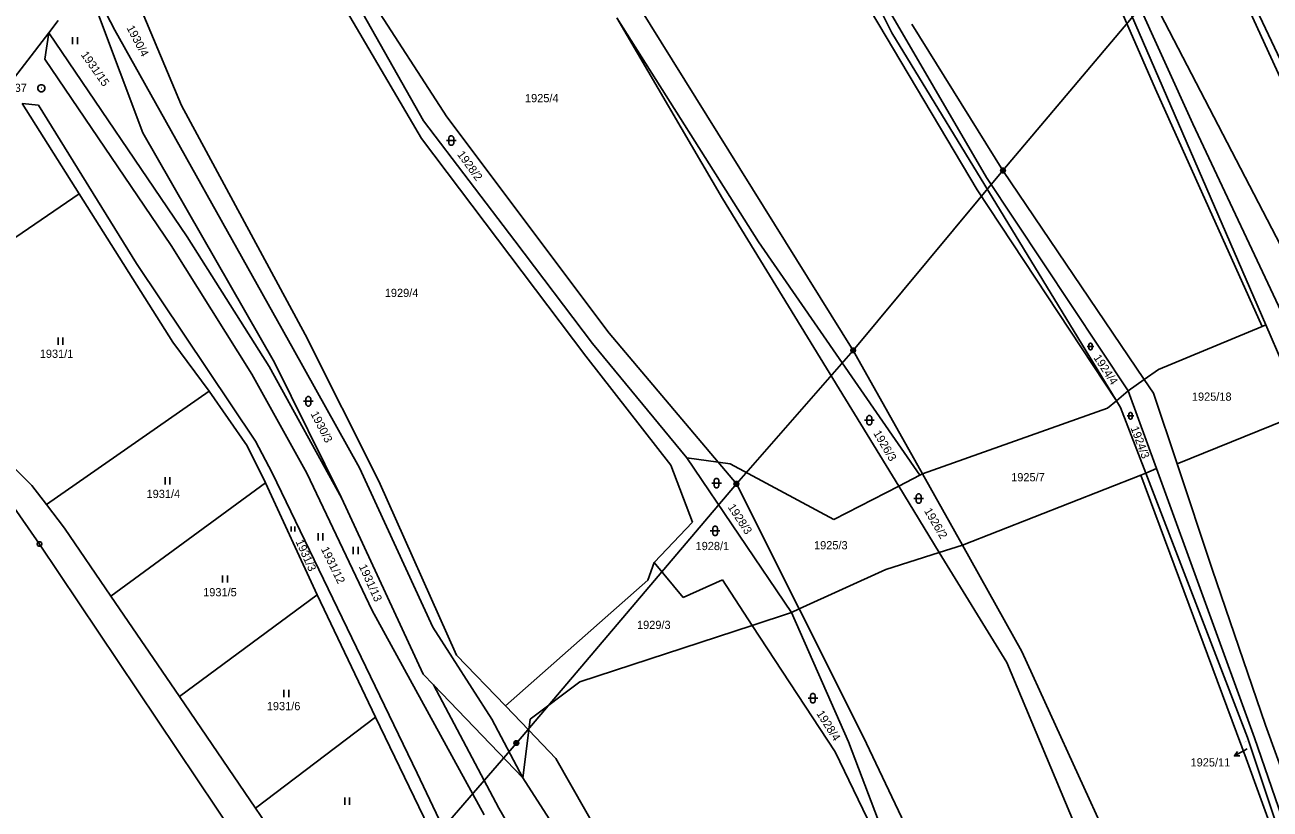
# Model space of a CAD drawing. Extents: x -609861 to -605046, y -1120287 to -1116307.
# Drawn here: x -607854.5 to -607596.7, y -1117936.1 to -1117773.8 of the extents above; entities that cross this region are included whole.
import ezdxf

# ---------------------------------------------------------------- set-up
doc = ezdxf.new("R2010")
doc.units = 0
for name, color, linetype in [('Vrstva 1', 7, 'Continuous'), ('Vrstva 2', 7, 'Continuous'), ('Vrstva 3', 7, 'Continuous'), ('Vrstva 6', 7, 'Continuous'), ('Vrstva 7', 7, 'Continuous'), ('Vrstva 8', 7, 'Continuous')]:
    doc.layers.add(name, color=color, linetype=linetype)

msp = doc.modelspace()

# ---------------------------------------------------------------- linework, layer by layer
at = {"layer": 'Vrstva 1'}
for p, q in [((-607612.67, -1117794.29), (-607656.24, -1117698.34)), ((-607652.38, -1117713.83), (-607620.4, -1117787.14)), ((-607575.47, -1117821.52), (-607621.9, -1117722.97)), ((-607618.24, -1117732.79), (-607575.08, -1117827.5)), ((-607655.38, -1117805.42), (-607687.77, -1117749.91)), ((-607675, -1117775.45), (-607687.77, -1117749.91)), ((-607767.11, -1117792.85), (-607785.02, -1117765.22)), ((-607840.21, -1117766.52), (-607835.89, -1117774.9)), ((-607822.07, -1117790.55), (-607831.29, -1117768.43)), ((-607786.32, -1117768.27), (-607771.93, -1117793.7)), ((-607680.93, -1117768.27), (-607657.31, -1117808)), ((-607584.94, -1117837.9), (-607621.36, -1117767.68)), ((-607830.1, -1117796.17), (-607839.48, -1117771.2)), ((-607772.38, -1117797.36), (-607788.41, -1117770.12)), ((-607682.98, -1117841.2), (-607727.32, -1117770.11)), ((-607597.55, -1117835.92), (-607626.26, -1117769.75)), ((-607847.63, -1117772.96), (-607849.56, -1117775.47)), ((-607731.94, -1117772.4), (-607702.6, -1117818.73)), ((-607731.94, -1117772.4), (-607710.03, -1117809.78)), ((-607670.81, -1117773.7), (-607651.97, -1117803.98)), ((-607849.56, -1117775.47), (-607860.4, -1117789.56)), ((-607849.56, -1117775.47), (-607850.36, -1117780.9)), ((-607849.56, -1117775.47), (-607820.91, -1117817.71)), ((-607835.89, -1117774.9), (-607798.97, -1117840.86)), ((-607628.49, -1117851.62), (-607675, -1117775.45)), ((-607850.36, -1117780.9), (-607824.23, -1117819.5)), ((-607620.4, -1117787.14), (-607598.32, -1117836.24)), ((-607851.66, -1117790.44), (-607855.03, -1117790.1)), ((-607855.03, -1117790.1), (-607843.24, -1117808.82)), ((-607851.66, -1117790.44), (-607831.41, -1117823.21)), ((-607796.43, -1117837.87), (-607822.07, -1117790.55)), ((-607771.93, -1117793.7), (-607753.05, -1117818.53)), ((-607733.48, -1117837.6), (-607767.11, -1117792.85)), ((-607592.74, -1117836.64), (-607612.67, -1117794.29)), ((-607802.82, -1117843.72), (-607830.1, -1117796.17)), ((-607738.32, -1117842.38), (-607772.38, -1117797.36)), ((-607651.97, -1117803.98), (-607622.7, -1117847.22)), ((-607626.01, -1117849.55), (-607655.38, -1117805.42)), ((-607843.24, -1117808.82), (-607885, -1117837.3)), ((-607843.24, -1117808.82), (-607823.87, -1117839.47)), ((-607710.03, -1117809.78), (-607673.56, -1117869.29)), ((-607657.31, -1117808), (-607628.49, -1117851.62)), ((-607820.91, -1117817.71), (-607803.92, -1117844.52)), ((-607824.23, -1117819.5), (-607807.49, -1117846.12)), ((-607753.05, -1117818.53), (-607736.95, -1117839.79)), ((-607702.6, -1117818.73), (-607669.15, -1117867.03)), ((-607831.41, -1117823.21), (-607806.73, -1117859.96)), ((-607598.32, -1117836.24), (-607597.55, -1117835.92)), ((-607594.04, -1117844.02), (-607597.55, -1117835.92)), ((-607853.05, -1117869.12), (-607885, -1117837.3)), ((-607781.2, -1117868.23), (-607796.43, -1117837.87)), ((-607710.97, -1117864.31), (-607733.48, -1117837.6)), ((-607598.32, -1117836.24), (-607619.78, -1117845.18)), ((-607823.87, -1117839.47), (-607816.33, -1117849.6)), ((-607798.97, -1117840.86), (-607785.23, -1117865.49)), ((-607736.95, -1117839.79), (-607717.45, -1117863.46)), ((-607788.93, -1117871.72), (-607802.82, -1117843.72)), ((-607720.76, -1117864.94), (-607738.32, -1117842.38)), ((-607668.64, -1117866.77), (-607682.98, -1117841.2)), ((-607807.49, -1117846.12), (-607796.12, -1117866.58)), ((-607803.92, -1117844.52), (-607788.93, -1117871.72)), ((-607619.78, -1117845.18), (-607622.7, -1117847.22)), ((-607622.7, -1117847.22), (-607626.01, -1117849.55)), ((-607622.7, -1117847.22), (-607620.81, -1117850.01)), ((-607816.33, -1117849.6), (-607850.03, -1117873.08)), ((-607816.33, -1117849.6), (-607808.49, -1117860.96)), ((-607626.01, -1117849.55), (-607628.49, -1117851.62)), ((-607620.21, -1117865.64), (-607626.01, -1117849.55)), ((-607620.81, -1117850.01), (-607615.9, -1117864.69)), ((-607630.3, -1117853.13), (-607668.64, -1117866.77)), ((-607628.49, -1117851.62), (-607630.3, -1117853.13)), ((-607627.62, -1117853.04), (-607628.49, -1117851.62)), ((-607622.4, -1117866.59), (-607627.62, -1117853.04)), ((-607615.9, -1117864.69), (-607590.81, -1117854.52)), ((-607808.49, -1117860.96), (-607804.64, -1117868.63)), ((-607806.73, -1117859.96), (-607803.29, -1117866.51)), ((-607710.97, -1117864.31), (-607717.45, -1117863.46)), ((-607717.45, -1117863.46), (-607695.77, -1117895.44)), ((-607708.43, -1117864.65), (-607710.97, -1117864.31)), ((-607707.17, -1117868.83), (-607710.97, -1117864.31)), ((-607803.29, -1117866.51), (-607773.24, -1117928.7)), ((-607796.12, -1117866.58), (-607782.59, -1117894.99)), ((-607785.23, -1117865.49), (-607769.99, -1117898.47)), ((-607716.27, -1117876.72), (-607720.76, -1117864.94)), ((-607686.97, -1117876.17), (-607708.43, -1117864.65)), ((-607668.64, -1117866.77), (-607669.15, -1117867.03)), ((-607660.37, -1117881.5), (-607668.64, -1117866.77)), ((-607623.43, -1117867.03), (-607622.4, -1117866.59)), ((-607622.4, -1117866.59), (-607620.21, -1117865.64)), ((-607601.32, -1117921.32), (-607622.4, -1117866.59)), ((-607599.89, -1117921.4), (-607620.21, -1117865.64)), ((-607615.9, -1117864.69), (-607608.62, -1117886.43)), ((-607850.03, -1117873.08), (-607853.05, -1117869.12)), ((-607804.64, -1117868.63), (-607836.66, -1117892.06)), ((-607804.64, -1117868.63), (-607794, -1117891.75)), ((-607765.09, -1117904.24), (-607781.2, -1117868.23)), ((-607694.2, -1117894.66), (-607707.17, -1117868.83)), ((-607673.56, -1117869.29), (-607686.97, -1117876.17)), ((-607669.15, -1117867.03), (-607673.56, -1117869.29)), ((-607673.56, -1117869.29), (-607665.16, -1117883.01)), ((-607660.37, -1117881.5), (-607623.43, -1117867.03)), ((-607623.43, -1117867.03), (-607601.62, -1117925.66)), ((-607772.04, -1117908.16), (-607788.93, -1117871.72)), ((-607851.47, -1117881.26), (-607857.28, -1117872.93)), ((-607846.26, -1117878.01), (-607850.03, -1117873.08)), ((-607724.22, -1117885.1), (-607716.27, -1117876.72)), ((-607836.66, -1117892.06), (-607846.26, -1117878.01)), ((-607766.33, -1118008.15), (-607851.47, -1117881.26)), ((-607665.16, -1117883.01), (-607660.37, -1117881.5)), ((-607648.04, -1117903.48), (-607660.37, -1117881.5)), ((-607676.23, -1117886.5), (-607665.16, -1117883.01)), ((-607665.16, -1117883.01), (-607651.2, -1117905.79)), ((-607725.52, -1117888.77), (-607724.22, -1117885.1)), ((-607718.16, -1117892.3), (-607724.22, -1117885.1)), ((-607694.2, -1117894.66), (-607676.23, -1117886.5)), ((-607608.62, -1117886.43), (-607597.64, -1117918.74)), ((-607754.98, -1117914.77), (-607725.52, -1117888.77)), ((-607710.07, -1117888.67), (-607718.16, -1117892.3)), ((-607703.89, -1117898.09), (-607710.07, -1117888.67)), ((-607822.48, -1117912.82), (-607836.66, -1117892.06)), ((-607794, -1117891.75), (-607822.48, -1117912.82)), ((-607794, -1117891.75), (-607781.87, -1117917.07)), ((-607782.59, -1117894.99), (-607759.41, -1117937.31)), ((-607695.77, -1117895.44), (-607694.2, -1117894.66)), ((-607680.92, -1117921.1), (-607694.2, -1117894.66)), ((-607703.89, -1117898.09), (-607695.77, -1117895.44)), ((-607695.77, -1117895.44), (-607683.96, -1117922.17)), ((-607769.99, -1117898.47), (-607757.8, -1117917.49)), ((-607739.55, -1117909.75), (-607703.89, -1117898.09)), ((-607686.73, -1117924.27), (-607703.89, -1117898.09)), ((-607754.98, -1117914.77), (-607765.09, -1117904.24)), ((-607627.5, -1117948.51), (-607648.04, -1117903.48)), ((-607769.9, -1117910.38), (-607772.04, -1117908.16)), ((-607651.2, -1117905.79), (-607631.91, -1117951.71)), ((-607756.36, -1117935.92), (-607769.9, -1117910.38)), ((-607751.38, -1117929.62), (-607769.9, -1117910.38)), ((-607749.86, -1117917.49), (-607739.55, -1117909.75)), ((-607806.71, -1117935.89), (-607822.48, -1117912.82)), ((-607750.15, -1117919.79), (-607754.98, -1117914.77)), ((-607781.87, -1117917.07), (-607806.71, -1117935.89)), ((-607781.87, -1117917.07), (-607770.93, -1117939.79)), ((-607757.8, -1117917.49), (-607751.38, -1117929.62)), ((-607750.15, -1117919.79), (-607749.86, -1117917.49)), ((-607751.38, -1117929.62), (-607750.15, -1117919.79)), ((-607744.53, -1117925.64), (-607750.15, -1117919.79)), ((-607664.63, -1117955.36), (-607680.92, -1117921.1)), ((-607597.64, -1117918.74), (-607575.24, -1117980.43)), ((-607683.96, -1117922.17), (-607669.82, -1117959.22)), ((-607581.02, -1117981.91), (-607601.32, -1117921.32)), ((-607573.98, -1117996.37), (-607599.89, -1117921.4)), ((-607708.21, -1117989.49), (-607744.53, -1117925.64)), ((-607669.82, -1117959.22), (-607686.73, -1117924.27)), ((-607601.62, -1117925.66), (-607581.02, -1117981.91)), ((-607773.24, -1117928.7), (-607768.71, -1117938.29)), ((-607729.51, -1117963.64), (-607751.38, -1117929.62)), ((-607792.97, -1117956.01), (-607806.71, -1117935.89)), ((-607744.37, -1117956.33), (-607756.36, -1117935.92))]:
    msp.add_line(p, q, dxfattribs=at)
at = {"layer": 'Vrstva 3'}
for p, q in [((-607844.62, -1117776.35), (-607844.62, -1117777.85)), ((-607843.62, -1117777.85), (-607843.62, -1117776.35)), ((-607847.6, -1117838.51), (-607847.6, -1117840.01)), ((-607846.6, -1117840.01), (-607846.6, -1117838.51)), ((-607825.47, -1117867.46), (-607825.47, -1117868.96)), ((-607824.47, -1117868.96), (-607824.47, -1117867.46)), ((-607799.32, -1117877.64), (-607799.32, -1117878.69)), ((-607798.62, -1117878.69), (-607798.62, -1117877.64)), ((-607793.79, -1117879.04), (-607793.79, -1117880.54)), ((-607792.79, -1117880.54), (-607792.79, -1117879.04)), ((-607786.51, -1117881.86), (-607786.51, -1117883.36)), ((-607785.51, -1117883.36), (-607785.51, -1117881.86)), ((-607813.57, -1117887.75), (-607813.57, -1117889.25)), ((-607812.57, -1117889.25), (-607812.57, -1117887.75)), ((-607800.84, -1117911.44), (-607800.84, -1117912.94)), ((-607799.84, -1117912.94), (-607799.84, -1117911.44)), ((-607788.27, -1117933.72), (-607788.27, -1117935.22)), ((-607787.27, -1117935.22), (-607787.27, -1117933.72))]:
    msp.add_line(p, q, dxfattribs=at)
for points in [[(-607766.71, -1117797.28), (-607766.61, -1117796.99), (-607766.36, -1117796.81), (-607766.05, -1117796.81), (-607765.8, -1117796.99), (-607765.7, -1117797.28), (-607765.7, -1117798.28), (-607765.8, -1117798.57), (-607766.05, -1117798.75), (-607766.36, -1117798.75), (-607766.61, -1117798.57), (-607766.71, -1117798.28)], [(-607634.21, -1117840.05), (-607634.14, -1117839.847), (-607633.965, -1117839.721), (-607633.748, -1117839.721), (-607633.573, -1117839.847), (-607633.503, -1117840.05), (-607633.503, -1117840.75), (-607633.573, -1117840.953), (-607633.748, -1117841.079), (-607633.965, -1117841.079), (-607634.14, -1117840.953), (-607634.21, -1117840.75)], [(-607796.3, -1117851.23), (-607796.2, -1117850.94), (-607795.95, -1117850.76), (-607795.64, -1117850.76), (-607795.39, -1117850.94), (-607795.29, -1117851.23), (-607795.29, -1117852.23), (-607795.39, -1117852.52), (-607795.64, -1117852.7), (-607795.95, -1117852.7), (-607796.2, -1117852.52), (-607796.3, -1117852.23)], [(-607680.14, -1117855.15), (-607680.04, -1117854.86), (-607679.79, -1117854.68), (-607679.48, -1117854.68), (-607679.23, -1117854.86), (-607679.13, -1117855.15), (-607679.13, -1117856.15), (-607679.23, -1117856.44), (-607679.48, -1117856.62), (-607679.79, -1117856.62), (-607680.04, -1117856.44), (-607680.14, -1117856.15)], [(-607625.93, -1117854.4), (-607625.86, -1117854.197), (-607625.685, -1117854.071), (-607625.468, -1117854.071), (-607625.293, -1117854.197), (-607625.223, -1117854.4), (-607625.223, -1117855.1), (-607625.293, -1117855.303), (-607625.468, -1117855.429), (-607625.685, -1117855.429), (-607625.86, -1117855.303), (-607625.93, -1117855.1)], [(-607711.78, -1117868.16), (-607711.68, -1117867.87), (-607711.43, -1117867.69), (-607711.12, -1117867.69), (-607710.87, -1117867.87), (-607710.77, -1117868.16), (-607710.77, -1117869.16), (-607710.87, -1117869.45), (-607711.12, -1117869.63), (-607711.43, -1117869.63), (-607711.68, -1117869.45), (-607711.78, -1117869.16)], [(-607669.92, -1117871.37), (-607669.82, -1117871.08), (-607669.57, -1117870.9), (-607669.26, -1117870.9), (-607669.01, -1117871.08), (-607668.91, -1117871.37), (-607668.91, -1117872.37), (-607669.01, -1117872.66), (-607669.26, -1117872.84), (-607669.57, -1117872.84), (-607669.82, -1117872.66), (-607669.92, -1117872.37)], [(-607712.07, -1117878.04), (-607711.97, -1117877.75), (-607711.72, -1117877.57), (-607711.41, -1117877.57), (-607711.16, -1117877.75), (-607711.06, -1117878.04), (-607711.06, -1117879.04), (-607711.16, -1117879.33), (-607711.41, -1117879.51), (-607711.72, -1117879.51), (-607711.97, -1117879.33), (-607712.07, -1117879.04)], [(-607691.83, -1117912.67), (-607691.73, -1117912.38), (-607691.48, -1117912.2), (-607691.17, -1117912.2), (-607690.92, -1117912.38), (-607690.82, -1117912.67), (-607690.82, -1117913.67), (-607690.92, -1117913.96), (-607691.17, -1117914.14), (-607691.48, -1117914.14), (-607691.73, -1117913.96), (-607691.83, -1117913.67)]]:
    msp.add_lwpolyline(points, close=True, dxfattribs=at)
for points in [[(-607767.21, -1117797.78), (-607765.94, -1117797.78), (-607765.21, -1117797.78)], [(-607634.56, -1117840.4), (-607633.671, -1117840.4), (-607633.16, -1117840.4)], [(-607796.8, -1117851.73), (-607795.53, -1117851.73), (-607794.8, -1117851.73)], [(-607680.64, -1117855.65), (-607679.37, -1117855.65), (-607678.64, -1117855.65)], [(-607626.28, -1117854.75), (-607625.391, -1117854.75), (-607624.88, -1117854.75)], [(-607712.28, -1117868.66), (-607711.01, -1117868.66), (-607710.28, -1117868.66)], [(-607670.42, -1117871.87), (-607669.15, -1117871.87), (-607668.42, -1117871.87)], [(-607712.57, -1117878.54), (-607711.3, -1117878.54), (-607710.57, -1117878.54)], [(-607692.33, -1117913.17), (-607691.06, -1117913.17), (-607690.33, -1117913.17)]]:
    msp.add_lwpolyline(points, dxfattribs=at)
at = {"layer": 'Vrstva 6'}
for p, q in [((-607621.36, -1117767.68), (-607651.97, -1117803.98)), ((-607651.97, -1117803.98), (-607682.98, -1117841.2)), ((-607682.98, -1117841.2), (-607707.17, -1117868.83)), ((-607707.17, -1117868.83), (-607752.73, -1117922.44)), ((-607752.73, -1117922.44), (-607786.16, -1117961.1))]:
    msp.add_line(p, q, dxfattribs=at)
for points in [[(-607652.12, -1117803.5), (-607651.81, -1117803.5), (-607651.56, -1117803.68), (-607651.46, -1117803.97), (-607651.56, -1117804.26), (-607651.81, -1117804.44), (-607652.12, -1117804.44), (-607652.37, -1117804.26), (-607652.47, -1117803.97), (-607652.37, -1117803.68), (-607652.12, -1117803.5), (-607652.09, -1117803.54), (-607651.85, -1117803.54), (-607651.69, -1117803.62), (-607652.25, -1117803.62), (-607652.33, -1117803.7), (-607651.61, -1117803.7), (-607651.61, -1117803.78), (-607652.33, -1117803.78), (-607652.37, -1117803.86), (-607651.57, -1117803.86), (-607651.53, -1117803.94), (-607652.41, -1117803.94), (-607652.41, -1117804.02), (-607651.53, -1117804.02), (-607651.56, -1117804.1), (-607652.37, -1117804.1), (-607652.36, -1117804.18), (-607651.55, -1117804.18), (-607651.6, -1117804.26), (-607652.32, -1117804.26), (-607652.24, -1117804.34), (-607651.68, -1117804.34), (-607651.79, -1117804.42), (-607652.13, -1117804.42)], [(-607683.13, -1117840.72), (-607682.82, -1117840.72), (-607682.57, -1117840.9), (-607682.47, -1117841.19), (-607682.57, -1117841.48), (-607682.82, -1117841.66), (-607683.13, -1117841.66), (-607683.38, -1117841.48), (-607683.48, -1117841.19), (-607683.38, -1117840.9), (-607683.13, -1117840.72), (-607683.1, -1117840.76), (-607682.86, -1117840.76), (-607682.7, -1117840.84), (-607683.26, -1117840.84), (-607683.34, -1117840.92), (-607682.62, -1117840.92), (-607682.62, -1117841), (-607683.34, -1117841), (-607683.38, -1117841.08), (-607682.58, -1117841.08), (-607682.54, -1117841.16), (-607683.42, -1117841.16), (-607683.42, -1117841.24), (-607682.54, -1117841.24), (-607682.57, -1117841.32), (-607683.38, -1117841.32), (-607683.37, -1117841.4), (-607682.56, -1117841.4), (-607682.61, -1117841.48), (-607683.33, -1117841.48), (-607683.25, -1117841.56), (-607682.69, -1117841.56), (-607682.8, -1117841.64), (-607683.14, -1117841.64)], [(-607707.32, -1117868.35), (-607707.01, -1117868.35), (-607706.76, -1117868.53), (-607706.66, -1117868.82), (-607706.76, -1117869.11), (-607707.01, -1117869.29), (-607707.32, -1117869.29), (-607707.57, -1117869.11), (-607707.67, -1117868.82), (-607707.57, -1117868.53), (-607707.32, -1117868.35), (-607707.29, -1117868.39), (-607707.05, -1117868.39), (-607706.89, -1117868.47), (-607707.45, -1117868.47), (-607707.53, -1117868.55), (-607706.81, -1117868.55), (-607706.81, -1117868.63), (-607707.53, -1117868.63), (-607707.57, -1117868.71), (-607706.77, -1117868.71), (-607706.73, -1117868.79), (-607707.61, -1117868.79), (-607707.61, -1117868.87), (-607706.73, -1117868.87), (-607706.76, -1117868.95), (-607707.57, -1117868.95), (-607707.56, -1117869.03), (-607706.75, -1117869.03), (-607706.8, -1117869.11), (-607707.52, -1117869.11), (-607707.44, -1117869.19), (-607706.88, -1117869.19), (-607706.99, -1117869.27), (-607707.33, -1117869.27)], [(-607752.88, -1117921.96), (-607752.57, -1117921.96), (-607752.32, -1117922.14), (-607752.22, -1117922.43), (-607752.32, -1117922.72), (-607752.57, -1117922.9), (-607752.88, -1117922.9), (-607753.13, -1117922.72), (-607753.23, -1117922.43), (-607753.13, -1117922.14), (-607752.88, -1117921.96), (-607752.85, -1117922), (-607752.61, -1117922), (-607752.45, -1117922.08), (-607753.01, -1117922.08), (-607753.09, -1117922.16), (-607752.37, -1117922.16), (-607752.37, -1117922.24), (-607753.09, -1117922.24), (-607753.13, -1117922.32), (-607752.33, -1117922.32), (-607752.29, -1117922.4), (-607753.17, -1117922.4), (-607753.17, -1117922.48), (-607752.29, -1117922.48), (-607752.32, -1117922.56), (-607753.13, -1117922.56), (-607753.12, -1117922.64), (-607752.31, -1117922.64), (-607752.36, -1117922.72), (-607753.08, -1117922.72), (-607753, -1117922.8), (-607752.44, -1117922.8), (-607752.55, -1117922.88), (-607752.89, -1117922.88)]]:
    msp.add_lwpolyline(points, dxfattribs=at)
at = {"layer": 'Vrstva 7'}
msp.add_line((-607604.042, -1117925.107), (-607601.42, -1117923.65), dxfattribs=at)
msp.add_lwpolyline([(-607602.925, -1117925.059), (-607604.042, -1117925.107), (-607603.411, -1117924.184)], dxfattribs=at)
at = {"layer": 'Vrstva 8'}
for p, q in [((-607851.13, -1117786.94), (-607851.03, -1117786.94)), ((-607851.59, -1117881.26), (-607851.35, -1117881.26))]:
    msp.add_line(p, q, dxfattribs=at)
for points in [[(-607850.89, -1117786.22), (-607850.55, -1117786.41), (-607850.36, -1117786.75), (-607850.36, -1117787.14), (-607850.55, -1117787.48), (-607850.89, -1117787.67), (-607851.28, -1117787.67), (-607851.62, -1117787.48), (-607851.81, -1117787.14), (-607851.81, -1117786.75), (-607851.62, -1117786.41), (-607851.28, -1117786.22)], [(-607851.32, -1117880.78), (-607851.07, -1117880.96), (-607850.97, -1117881.25), (-607851.07, -1117881.54), (-607851.32, -1117881.72), (-607851.63, -1117881.72), (-607851.88, -1117881.54), (-607851.98, -1117881.25), (-607851.88, -1117880.96), (-607851.63, -1117880.78)]]:
    msp.add_lwpolyline(points, close=True, dxfattribs=at)

# ---------------------------------------------------------------- texts
at = {"layer": 'Vrstva 2'}
for s, rotation, p in [('1930/4', 297.88076, (-607833.486, -1117774.457)), ('1931/15', 305.10003, (-607842.974, -1117780.021)), ('1928/2', 306.01676, (-607765.059, -1117800.658)), ('1924/4', 303.32386, (-607633.294, -1117842.708)), ('1930/3', 297.02132, (-607795.372, -1117854.3)), ('1926/3', 300.57366, (-607678.88, -1117858.328)), ('1924/3', 290.71879, (-607625.571, -1117857.247)), ('1928/3', 303.32386, (-607709.024, -1117873.628)), ('1926/2', 300.57366, (-607668.36, -1117874.398)), ('1931/3', 294.32842, (-607798.478, -1117880.758)), ('1931/12', 296.10459, (-607793.237, -1117882.303)), ('1931/13', 294.32842, (-607785.378, -1117885.898)), ('1928/4', 302.40713, (-607690.66, -1117916.342))]:
    msp.add_text(s, height=1.7, rotation=rotation, dxfattribs=at).set_placement(p)
for s, height, p in [('1925/4', 1.7, (-607750.937, -1117789.84)), ('1929/4', 1.7, (-607779.967, -1117830.14)), ('1931/1', 1.7, (-607851.407, -1117842.74)), ('1925/18', 1.7, (-607612.847, -1117851.61)), ('1925/7', 1.7, (-607650.267, -1117868.29)), ('1931/4', 1.7, (-607829.297, -1117871.74)), ('1928/1', 1.7, (-607715.617, -1117882.52)), ('1925/3', 1.7, (-607691.087, -1117882.36)), ('1931/5', 1.7, (-607817.577, -1117892.08)), ('1929/3', 1.7, (-607727.737, -1117898.84)), ('1931/6', 1.7, (-607804.397, -1117915.65)), ('1925/11', 0.2, (-607602.214, -1117922.39))]:
    msp.add_text(s, height=height, dxfattribs=at).set_placement(p)
at = {"layer": 'Vrstva 7'}
msp.add_text('1925/11', height=1.7, dxfattribs=at).set_placement((-607613.124, -1117927.29))
at = {"layer": 'Vrstva 8'}
msp.add_text('37', height=1.7, dxfattribs=at).set_placement((-607856.613, -1117787.71))

doc.saveas('drawing.dxf')
